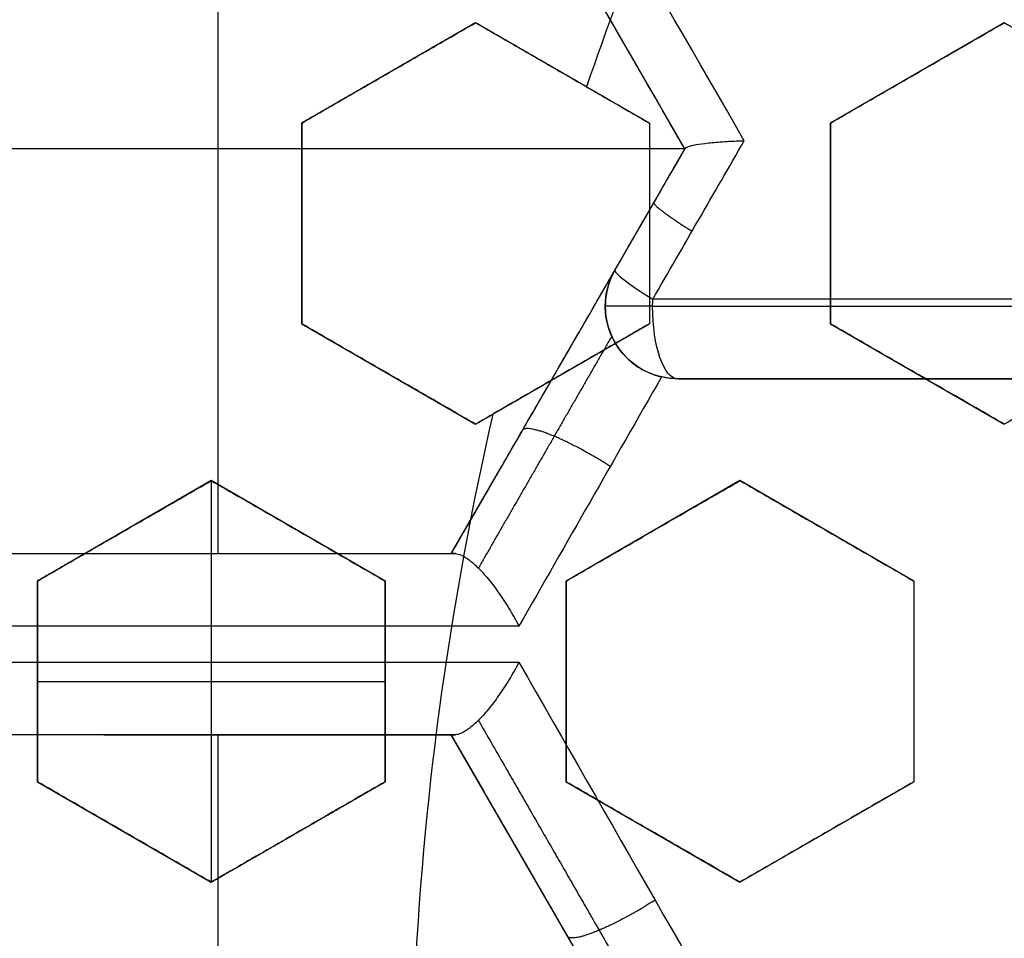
# Model space of a CAD drawing. Header units: centimetres. Extents: x -10 to 8.9, y -34.1 to -8.
# Tile 302 of 656: x -7.051 to -6.915, y -33.177 to -33.05. Entities that reach past the tile are written whole.
import ezdxf

# ---------------------------------------------------------------- set-up
doc = ezdxf.new("R2010")
doc.units = ezdxf.units.CM
doc.layers.add('Default', color=7, linetype='Continuous', true_color=0x000000)

msp = doc.modelspace()

# ---------------------------------------------------------------- linework, layer by layer
at = {"layer": 'Default'}
for p, q in [((-7.023602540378, -33.01242408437, -1.065), (-7.023602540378, -33.12414136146, -1.065)), ((-6.959102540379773, -33.06828272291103, -1.1608017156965), (-6.991352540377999, -33.01242408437, -1.1608017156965)), ((-6.988000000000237, -33.05084747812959, 0.1859441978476), (-7.012, -33.06470388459, 0.1859441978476)), ((-6.964000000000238, -33.06470388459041, 0.19089586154), (-6.988, -33.05084747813, 0.19089586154)), ((-6.915000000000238, -33.05084747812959, 0.20442682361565), (-6.938999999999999, -33.06470388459, 0.20442682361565)), ((-6.891000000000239, -33.06470388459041, 0.2125785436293), (-6.915000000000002, -33.05084747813, 0.2125785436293)), ((-7.000000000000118, -33.05777568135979, 0.1625), (-7.000000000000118, -33.05777568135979, 0.2060630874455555)), ((-6.97600000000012, -33.05777568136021, 0.1625), (-6.97600000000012, -33.05777568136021, 0.214342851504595)), ((-6.927000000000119, -33.05777568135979, 0.1778750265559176), (-6.927000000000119, -33.05777568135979, 0.231083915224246)), ((-7.012, -33.06470388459, 0.18390874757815), (-7.012, -33.09241669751, 0.18390874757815)), ((-6.964, -33.06470388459, 0.1941596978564), (-6.964, -33.09241669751, 0.1941596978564)), ((-6.939, -33.06470388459, 0.20283498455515), (-6.939, -33.09241669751, 0.20283498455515)), ((-6.959102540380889, -33.068282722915, -1.065), (-7.088102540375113, -33.068282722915, -1.065)), ((-6.968754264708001, -33.0849999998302, -1.161419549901), (-6.959102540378, -33.06828272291, -1.161419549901)), ((-7.012, -33.07856029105, 0.204054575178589), (-7.012, -33.07856029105, 0.1625)), ((-6.964, -33.07856029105, 0.1676290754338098), (-6.964, -33.07856029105, 0.2208379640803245)), ((-6.939, -33.07856029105, 0.2295166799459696), (-6.939, -33.07856029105, 0.1763077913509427)), ((-6.970094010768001, -33.09, -1.161639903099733), (-6.970094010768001, -33.09, -1.256169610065)), ((-7.011999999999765, -33.09241669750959, 0.1887369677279), (-6.988000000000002, -33.10627310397, 0.1887369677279)), ((-6.987999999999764, -33.10627310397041, 0.1923682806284), (-6.964000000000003, -33.09241669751, 0.1923682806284)), ((-6.938999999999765, -33.09241669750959, 0.2092790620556), (-6.915000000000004, -33.10627310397, 0.2092790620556)), ((-6.9752067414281, -33.09617601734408, -1.157995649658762), (-6.9752067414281, -33.09617601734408, -1.065)), ((-6.999999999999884, -33.09934490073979, 0.1625), (-6.999999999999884, -33.09934490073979, 0.2101520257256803)), ((-6.975999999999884, -33.09934490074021, 0.1654346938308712), (-6.975999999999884, -33.09934490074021, 0.2186435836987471)), ((-6.926999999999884, -33.09934490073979, 0.1826801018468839), (-6.926999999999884, -33.09934490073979, 0.2358889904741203)), ((-6.960094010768, -33.1, -1.236260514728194), (-6.139905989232, -33.1, -1.236260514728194)), ((-6.991352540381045, -33.12414136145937, -1.161419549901), (-6.984556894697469, -33.11237095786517, -1.161419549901)), ((-7.02450000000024, -33.11406733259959, 0.18252295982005), (-7.0485, -33.12792373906, 0.18252295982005)), ((-7.0245, -33.1140673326, 0.1625), (-7.0245, -33.16949295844, 0.1625)), ((-7.000500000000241, -33.12792373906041, 0.18727069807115), (-7.024500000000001, -33.1140673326, 0.18727069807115)), ((-6.95150000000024, -33.11406733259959, 0.1981756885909), (-6.975499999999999, -33.12792373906, 0.1981756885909)), ((-6.927500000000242, -33.12792373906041, 0.20675380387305), (-6.9515, -33.1140673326, 0.20675380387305)), ((-7.03650000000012, -33.12099553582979, 0.1625), (-7.03650000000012, -33.12099553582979, 0.1987006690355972)), ((-7.012500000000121, -33.12099553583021, 0.1625), (-7.012500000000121, -33.12099553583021, 0.2073021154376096)), ((-6.96350000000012, -33.12099553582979, 0.1716076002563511), (-6.96350000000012, -33.12099553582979, 0.224816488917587)), ((-6.939500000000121, -33.1209955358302, 0.1801575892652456), (-6.939500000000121, -33.1209955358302, 0.2333664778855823)), ((-7.055852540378, -33.12414136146, -1.1296608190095), (-6.991352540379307, -33.12414136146, -1.1296608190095)), ((-7.023320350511, -33.12414136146, -1.180135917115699), (-7.023320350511, -33.12414136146, -1.065)), ((-7.048500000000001, -33.12792373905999, 0.1792829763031), (-7.048500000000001, -33.15563655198, 0.1792829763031)), ((-7.0005, -33.12792373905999, 0.18797125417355), (-7.0005, -33.15563655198, 0.18797125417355)), ((-6.9755, -33.12792373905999, 0.1951392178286), (-6.9755, -33.15563655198, 0.1951392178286)), ((-6.927500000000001, -33.12792373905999, 0.2123871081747), (-6.927500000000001, -33.15563655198, 0.2123871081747)), ((-7.048500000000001, -33.14178014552, 0.1625), (-7.0005, -33.14178014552, 0.1625)), ((-7.048500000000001, -33.14178014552, 0.1955001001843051), (-7.048500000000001, -33.14178014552, 0.1625)), ((-7.0005, -33.14178014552, 0.1625), (-7.0005, -33.14178014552, 0.2128172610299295)), ((-6.9755, -33.14178014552, 0.2218231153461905), (-6.9755, -33.14178014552, 0.1686142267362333)), ((-6.927500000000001, -33.14178014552, 0.1858714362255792), (-6.927500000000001, -33.14178014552, 0.2390803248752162)), ((-6.991352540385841, -33.14914136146, -1.1296608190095), (-7.055852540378, -33.14914136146, -1.1296608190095)), ((-7.023602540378, -33.14914136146, -1.065), (-7.023602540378, -33.26085863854, -1.065)), ((-7.023320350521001, -33.14914136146, -1.180135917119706), (-7.023320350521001, -33.14914136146, -1.065)), ((-6.959102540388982, -33.20499999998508, -1.114481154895), (-6.99135254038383, -33.14914136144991, -1.114481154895)), ((-7.048499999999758, -33.15563655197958, 0.1838528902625), (-7.024499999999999, -33.16949295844, 0.1838528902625)), ((-7.024499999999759, -33.16949295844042, 0.18797125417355), (-7.0005, -33.15563655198, 0.18797125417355)), ((-6.975499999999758, -33.15563655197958, 0.20048185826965), (-6.951499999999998, -33.16949295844, 0.20048185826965)), ((-6.95149999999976, -33.16949295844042, 0.2091516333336), (-6.927500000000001, -33.15563655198, 0.2091516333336)), ((-7.036499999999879, -33.16256475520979, 0.1625), (-7.036499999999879, -33.16256475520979, 0.2006486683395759)), ((-7.012499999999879, -33.16256475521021, 0.1625), (-7.012499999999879, -33.16256475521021, 0.2093492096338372)), ((-6.963499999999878, -33.16256475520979, 0.1738914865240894), (-6.963499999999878, -33.16256475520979, 0.2271003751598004)), ((-6.93949999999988, -33.16256475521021, 0.1825783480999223), (-6.93949999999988, -33.16256475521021, 0.2357872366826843)), ((-6.975227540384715, -33.17707068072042, -1.158003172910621), (-6.975227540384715, -33.17707068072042, -1.065))]:
    msp.add_line(p, q, dxfattribs=at)
for centre, radius, start, end in [((-6.550000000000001, -33.20500000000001, -0.845), 0.8250000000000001, 0, 180), ((-6.550000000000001, -33.20500000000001, -0.8325), 0.8249999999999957, 0, 180), ((-6.550000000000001, -33.20500000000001, -0.87), 0.8, 0, 180), ((-6.550000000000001, -33.20500000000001, -0.87), 0.7825000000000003, 0, 180), ((-6.550000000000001, -33.20500000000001, -0.9800000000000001), 0.7575000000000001, 0, 180), ((-6.550000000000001, -33.20500000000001, -0.9375), 0.7574999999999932, 0, 180), ((-6.550000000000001, -33.20500000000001, -0.53), 0.75, 0, 180), ((-6.550000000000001, -33.20500000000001, -0.1612499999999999), 0.75, 105.2299037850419, 180), ((-6.550000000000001, -33.20500000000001, 0.1625), 0.6775000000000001, 0, 180), ((-6.550000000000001, -33.20500000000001, 0.18125), 0.6724999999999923, 0, 180), ((-6.550000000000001, -33.20500000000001, -1.21), 0.67, 0, 180), ((-6.550000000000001, -33.20500000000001, -1.24), 0.6400000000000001, 0, 180), ((-6.549999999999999, -33.20500000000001, 0.2), 0.6367740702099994, 0, 180), ((-6.550000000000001, -33.20500000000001, 0.1625), 0.6231698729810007, 0, 180), ((-6.550000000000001, -33.20500000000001, 0.17875), 0.6074999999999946, 0, 180), ((-6.550000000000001, -33.20500000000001, -1.230490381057), 0.6074999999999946, 0, 180), ((-6.550000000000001, -33.20500000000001, 0.45), 0.6000000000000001, 90, 270), ((-6.550000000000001, -33.20500000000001, 0.195), 0.55, 0, 180), ((-6.550000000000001, -33.20500000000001, 0.1782088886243), 0.55, 0, 180), ((-6.549999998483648, -33.2050000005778, 0.1625), 0.4469695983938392, 157.7792039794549, 161.0279703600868), ((-6.550000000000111, -33.2050000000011, 0.1625), 0.4469695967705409, 167.0582565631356, 177.0667820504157)]:
    msp.add_arc(centre, radius, start, end, dxfattribs=at)
at = {"layer": 'Default', "extrusion": (0, 0, -1)}
for centre, radius, start, end in [((6.550000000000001, -33.20500000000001, 0.82), 0.8250000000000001, 0, 180), ((6.550000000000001, -33.20500000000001, 1.03), 0.82, 0, 180), ((6.550000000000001, -33.20500000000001, 1.005), 0.795, 0, 180), ((6.550000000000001, -33.20500000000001, 1.005), 0.7825000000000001, 0, 180), ((6.550000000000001, -33.20500000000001, 0.5348786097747), 0.7584500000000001, 0, 90), ((6.550000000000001, -33.20500000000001, 0.895), 0.7575000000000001, 0, 180), ((6.550000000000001, -33.20500000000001, -0.2075), 0.75, 0, 180), ((6.550000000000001, -33.20500000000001, -0.2075), 0.7025000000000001, 0, 180), ((6.550000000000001, -33.20500000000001, -0.1825), 0.6775000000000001, 0, 180), ((6.550000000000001, -33.20500000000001, -0.1725), 0.6774999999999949, 0, 180), ((6.550000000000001, -33.20500000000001, -0.2), 0.6725, 0, 180), ((6.550000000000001, -33.20500000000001, -0.1625), 0.6725, 0, 180), ((6.550000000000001, -33.20500000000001, -0.2), 0.6367740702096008, 0, 180), ((6.550000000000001, -33.20500000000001, -0.1809807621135), 0.6125, 0, 180), ((6.550000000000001, -33.20500000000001, -0.195), 0.6075000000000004, 0, 180), ((6.550000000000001, -33.20500000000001, -0.1625), 0.6075, 0, 180), ((6.550000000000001, -33.20500000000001, 1.24), 0.6075, 0, 180), ((6.550000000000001, -33.20500000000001, 1.220980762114), 0.6075, 0, 180), ((6.550000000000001, -33.20500000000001, -0.35), 0.6000000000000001, 270, 90), ((6.550000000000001, -33.20500000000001, -0.4), 0.6000000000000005, 270, 90), ((6.550000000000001, -33.20500000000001, -0.18660444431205), 0.5499999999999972, 0, 180), ((6.960094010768, -33.09, 1.205926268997), 0.00999999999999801, 270, 30.00000059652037), ((6.960094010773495, -33.09, 1.256169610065), 0.009999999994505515, 0, 30.00000001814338), ((6.960094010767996, -33.09, 1.256169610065), 0.0100000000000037, 270.0000000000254, 0)]:
    msp.add_arc(centre, radius, start, end, dxfattribs=at)
at = {"layer": 'Default', "extrusion": (0.8660254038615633, 0.4999999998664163, 4.863768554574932e-10)}
msp.add_arc((-25.48137353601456, -0.1449999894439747, -22.55321972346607), 1.167293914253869, 285.902696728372, 289.8586017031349, dxfattribs=at)
at = {"layer": 'Default', "extrusion": (0.8660254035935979, 0.5000000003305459, -1.042018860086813e-09)}
msp.add_arc((-25.48137352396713, -0.1450000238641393, -22.56090095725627), 1.15756646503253, 286.2000596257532, 289.6041441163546, dxfattribs=at)
at = {"layer": 'Default', "extrusion": (0.8660254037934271, -0.4999999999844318, 1.155499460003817e-09)}
msp.add_arc((-32.03137353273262, -0.1450000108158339, 10.50738177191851), 1.11616238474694, 264.5786569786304, 265.5775242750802, dxfattribs=at)
at = {"layer": 'Default', "extrusion": (0.8660254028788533, -0.5000000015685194, -2.309752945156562e-08)}
msp.add_arc((-32.03137351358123, -0.1449997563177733, 10.51391419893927), 1.125541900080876, 264.578656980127, 265.8704395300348, dxfattribs=at)
at = {"layer": 'Default', "extrusion": (-0.4977634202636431, -0.8621515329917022, 0.09447915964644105)}
msp.add_arc((10.51738179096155, -4.286811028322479, 31.87439257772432), 0.00999999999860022, 179.9999999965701, 249.7103487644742, dxfattribs=at)
at = {"layer": 'Default', "extrusion": (0, 1, 0)}
for centre, radius, start, end in [((6.960094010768, -1.256169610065, -33.09), 0.01, 290.2573476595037, 0), ((6.550000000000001, -0.1449999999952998, -33.08903361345), 1.19438343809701, 249.7426523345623, 290.2573476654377), ((6.550000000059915, -2.309999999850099, -33.12414135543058), 1.224999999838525, 65.6102912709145, 68.91042382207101), ((6.550000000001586, -2.309999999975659, -33.13914136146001), 1.214999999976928, 65.31344244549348, 69.17132796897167), ((6.550000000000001, -2.31, -33.14914136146), 1.225, 66.4560395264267, 68.91042382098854)]:
    msp.add_arc(centre, radius, start, end, dxfattribs=at)
at = {"layer": 'Default', "extrusion": (0.9381469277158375, 2.174602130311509e-09, -0.3462374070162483)}
msp.add_arc((-33.089999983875, -3.588316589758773, -6.094657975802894), 0.01000000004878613, 270.0000000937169, 275.5456419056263, dxfattribs=at)
at = {"layer": 'Default', "extrusion": (0.9381469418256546, -1.052771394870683e-10, -0.3462373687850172)}
msp.add_arc((-33.09000000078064, -3.588316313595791, -6.094658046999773), 0.01000000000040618, 179.9999999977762, 269.9999999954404, dxfattribs=at)
at = {"layer": 'Default', "extrusion": (0, -1, 0)}
for centre, radius, start, end in [((-6.550000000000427, -0.1449999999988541, 33.09), 1.194430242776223, 249.7426523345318, 290.2573476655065), ((-6.550000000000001, -0.1450000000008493, 33.1), 1.184430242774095, 249.7426523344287, 290.2573476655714), ((-6.550000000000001, -0.145, 33.09999999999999), 1.184430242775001, 249.7426523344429, 290.2573476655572), ((-6.550000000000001, -2.31, 33.13414136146), 1.215000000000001, 110.8286720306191, 114.6865575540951), ((-6.550000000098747, -2.309999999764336, 33.13414137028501), 1.214999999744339, 110.8286720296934, 114.6865575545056), ((-6.54999999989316, -2.310000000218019, 33.1491413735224), 1.22500000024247, 111.0895761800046, 114.3897087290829)]:
    msp.add_arc(centre, radius, start, end, dxfattribs=at)
at = {"layer": 'Default', "extrusion": (7.220129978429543e-09, -0.9999999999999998, -2.01360098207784e-08)}
msp.add_arc((-6.550018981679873, -2.309947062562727, 33.09999997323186), 1.214944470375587, 98.6973537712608, 109.7262121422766, dxfattribs=at)
at = {"layer": 'Default'}
msp.add_open_spline([(-6.550000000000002, -32.446549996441, -0.5799126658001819), (-6.550047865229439, -32.44654999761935, -0.5799116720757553), (-6.571006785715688, -32.44655250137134, -0.5794765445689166), (-6.612872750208, -32.44829633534, -0.5786057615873), (-6.674918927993, -32.45603721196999, -0.5772854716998), (-6.73625711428, -32.46888455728, -0.5759548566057), (-6.79640070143, -32.48677663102, -0.5746227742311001), (-6.854860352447, -32.50957309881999, -0.5732963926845), (-6.911248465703, -32.5371245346, -0.5719987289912), (-6.965137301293, -32.56921940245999, -0.5706876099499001), (-7.016181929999, -32.6056398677, -0.5693725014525), (-7.064129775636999, -32.64622118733, -0.5680666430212), (-7.108588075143, -32.69066545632, -0.5667649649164), (-7.149145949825, -32.73854385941, -0.5654509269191), (-7.185618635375, -32.78961014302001, -0.5641201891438), (-7.217795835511, -32.84359440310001, -0.5627855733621), (-7.245390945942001, -32.90006619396, -0.561453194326), (-7.268139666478, -32.95834975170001, -0.5601422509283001), (-7.286110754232, -33.0187205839, -0.5588404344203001), (-7.298931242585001, -33.07989040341, -0.5575308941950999), (-7.306716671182, -33.142206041, -0.5562150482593), (-7.308450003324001, -33.18405507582, -0.5553479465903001), (-7.308450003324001, -33.20499956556, -0.5549157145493)], degree=3, knots=[11.92488913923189, 11.92488913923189, 11.92488913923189, 11.92488913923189, 11.92632594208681, 12.55402730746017, 13.18172867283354, 13.8094300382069, 14.43713140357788, 15.06483276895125, 15.69253413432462, 16.32023549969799, 16.94793686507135, 17.57563823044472, 18.2033395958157, 18.83104096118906, 19.45874232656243, 20.0864436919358, 20.71414505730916, 21.34184642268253, 21.96954778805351, 22.59724915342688, 23.22495051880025, 23.85265188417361, 23.85265188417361, 23.85265188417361, 23.85265188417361], dxfattribs=at)
for points, degree in [([(-6.959102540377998, -33.06828272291, -1.065), (-6.975227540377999, -33.04035340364, -1.065), (-6.991352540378, -33.01242408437, -1.065)], 2), ([(-6.988, -33.05084747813, 0.1625), (-7, -33.05777568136, 0.1625), (-7.012, -33.06470388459, 0.1625)], 2), ([(-7.012, -33.06470388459, 0.2026559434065), (-7.009273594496, -33.06312979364, 0.2034389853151), (-7.003860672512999, -33.06000464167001, 0.2049816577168), (-6.995867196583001, -33.05538960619, 0.2072238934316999), (-6.990609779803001, -33.05235423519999, 0.2086744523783), (-6.988, -33.05084747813, 0.2093883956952)], 3), ([(-6.972689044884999, -33.05968726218, 0.1625), (-6.980344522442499, -33.05526737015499, 0.1625), (-6.988, -33.05084747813, 0.1625)], 2), ([(-6.988, -33.05084747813, 0.1625), (-6.988, -33.05084747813, 0.1859441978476), (-6.988, -33.05084747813, 0.2093883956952)], 2), ([(-6.988, -33.05084747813, 0.2093883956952), (-6.985273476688, -33.05242163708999, 0.2105146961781), (-6.979860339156, -33.05554691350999, 0.2127500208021), (-6.971860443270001, -33.06016565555, 0.2160511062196), (-6.966606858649, -33.06319881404, 0.2182172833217), (-6.964, -33.06470388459, 0.21929172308)], 3), ([(-6.939, -33.06470388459, 0.1746723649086), (-6.936277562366, -33.06313208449, 0.1754103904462), (-6.930869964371, -33.06001000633, 0.1768610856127), (-6.922877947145, -33.05539581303, 0.1789590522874), (-6.917614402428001, -33.05235690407, 0.1803095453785), (-6.915000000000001, -33.05084747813, 0.1809723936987)], 3), ([(-6.939, -33.06470388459, 0.2278812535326), (-6.936275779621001, -33.06313105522, 0.2286197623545), (-6.930865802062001, -33.06000760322, 0.230071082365), (-6.922873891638, -33.05539347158, 0.2321689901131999), (-6.917612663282, -33.05235589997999, 0.2335188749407), (-6.915000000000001, -33.05084747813, 0.2341812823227)], 3), ([(-6.915000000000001, -33.05084747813, 0.2341812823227), (-6.915000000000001, -33.05084747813, 0.2075768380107), (-6.915000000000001, -33.05084747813, 0.1809723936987)], 2), ([(-6.915000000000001, -33.05084747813, 0.1809723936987), (-6.912281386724, -33.05241707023, 0.1821061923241), (-6.906878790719, -33.05553626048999, 0.1843589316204), (-6.898878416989, -33.06015527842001, 0.1876935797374), (-6.893614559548, -33.06319436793, 0.1898867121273), (-6.891, -33.06470388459, 0.1909758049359)], 3), ([(-6.915000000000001, -33.05084747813, 0.2341812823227), (-6.912282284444, -33.05241655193, 0.2353147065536), (-6.906880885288, -33.05553505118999, 0.2375669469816), (-6.898880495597, -33.06015407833, 0.2409016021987), (-6.893615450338, -33.06319385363, 0.2430952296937), (-6.891, -33.06470388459, 0.2441846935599)], 3), ([(-6.972689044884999, -33.05968726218, 0.1625), (-6.971715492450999, -33.06024934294, 0.1629016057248), (-6.969773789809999, -33.06137038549, 0.1637024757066), (-6.966877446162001, -33.06304259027, 0.1648967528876), (-6.964957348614, -33.06415115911, 0.1656882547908), (-6.964, -33.06470388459, 0.166082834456)], 3), ([(-7.012, -33.06470388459, 0.1625), (-7.012, -33.07856029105, 0.1625), (-7.012, -33.09241669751, 0.1625)], 2), ([(-7.012, -33.06470388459, 0.1625), (-7.012, -33.06470388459, 0.18257797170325), (-7.012, -33.06470388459, 0.2026559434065)], 2), ([(-7.012, -33.09241669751, 0.2053174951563), (-7.012, -33.08933579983, 0.2050520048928), (-7.012, -33.08317517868, 0.204500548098), (-7.012, -33.07393894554, 0.2036130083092), (-7.012, -33.0677820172, 0.2029814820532), (-7.012, -33.06470388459, 0.2026559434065)], 3), ([(-6.964, -33.06470388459, 0.166082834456), (-6.964, -33.06778355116, 0.1664425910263), (-6.964, -33.07394250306, 0.167140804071), (-6.964, -33.08317795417, 0.1681228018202), (-6.964, -33.08933698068, 0.1687335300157), (-6.964, -33.09241669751, 0.1690276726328)], 3), ([(-6.964, -33.06470388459, 0.166082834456), (-6.964, -33.06470388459, 0.192687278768), (-6.964, -33.06470388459, 0.21929172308)], 2), ([(-6.964, -33.06470388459, 0.21929172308), (-6.964, -33.06778405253, 0.2196515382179), (-6.964, -33.07394367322, 0.2203498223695), (-6.964, -33.08317908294, 0.2213318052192), (-6.964, -33.08933746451, 0.2219424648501), (-6.964, -33.09241669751, 0.2222365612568)], 3), ([(-6.939, -33.06470388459, 0.2278812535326), (-6.939, -33.06470388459, 0.2012768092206), (-6.939, -33.06470388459, 0.1746723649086)], 2), ([(-6.939, -33.09241669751, 0.1777887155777), (-6.939, -33.08933864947, 0.177477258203), (-6.939, -33.08318186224, 0.1768306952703), (-6.939, -33.07394705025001, 0.1757915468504), (-6.939, -33.06778550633, 0.175052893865), (-6.939, -33.06470388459, 0.1746723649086)], 3), ([(-6.939, -33.09241669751, 0.2309976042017), (-6.939, -33.08933804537, 0.2306860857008), (-6.939, -33.083180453, 0.2300394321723), (-6.939, -33.07394558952, 0.229000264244), (-6.939, -33.06778488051, 0.2282617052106), (-6.939, -33.06470388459, 0.2278812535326)], 3), ([(-6.991352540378, -33.12414136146, -1.065), (-6.975227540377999, -33.096212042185, -1.065), (-6.959102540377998, -33.06828272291, -1.065)], 2), ([(-6.959060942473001, -33.06821067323, -1.257839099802), (-6.959070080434, -33.06822650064, -1.257705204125), (-6.959085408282, -33.06825304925, -1.257435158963), (-6.959099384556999, -33.06827725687, -1.257023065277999), (-6.959102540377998, -33.06828272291, -1.256744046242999), (-6.959102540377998, -33.06828272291, -1.256603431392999)], 3), ([(-6.959102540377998, -33.06828272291, -1.256603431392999), (-6.959102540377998, -33.06828272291, -1.1608017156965), (-6.959102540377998, -33.06828272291, -1.065)], 2), ([(-6.959060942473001, -33.06821067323, -1.257839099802), (-6.959010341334, -33.06812302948, -1.258580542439), (-6.958721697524, -33.06794436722, -1.26010877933), (-6.957655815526, -33.06768027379, -1.262425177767), (-6.955947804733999, -33.06744187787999, -1.264582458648), (-6.953686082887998, -33.06725094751, -1.266388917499), (-6.951867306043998, -33.06716446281, -1.267276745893), (-6.95089633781, -33.06713383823, -1.267619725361)], 3), ([(-6.991352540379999, -33.12414136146, -1.163962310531), (-6.983847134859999, -33.11114161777, -1.161128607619), (-6.976313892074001, -33.09809365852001, -1.158368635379), (-6.968754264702, -33.08499999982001, -1.155682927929)], 3), ([(-6.968754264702, -33.08499999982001, -1.155682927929), (-6.969202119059, -33.08577570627, -1.156751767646), (-6.969839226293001, -33.08735825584, -1.158768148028), (-6.970170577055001, -33.08965374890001, -1.161340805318), (-6.970002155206, -33.09182598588, -1.16348864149), (-6.969406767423, -33.09383189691, -1.165209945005), (-6.968447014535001, -33.09561479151, -1.166482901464), (-6.967215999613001, -33.09710505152, -1.167290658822), (-6.965762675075, -33.09830802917, -1.167667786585), (-6.964137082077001, -33.09920951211, -1.167629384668), (-6.962941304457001, -33.09960670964, -1.16732554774), (-6.962327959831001, -33.0997472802, -1.167104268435)], 3), ([(-6.968754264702, -33.08499999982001, -1.155682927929), (-6.9687542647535, -33.08499999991, -1.205926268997), (-6.968754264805, -33.085, -1.256169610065)], 2), ([(-7.012, -33.09241669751, 0.1625), (-7.012, -33.09241669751, 0.18390874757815), (-7.012, -33.09241669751, 0.2053174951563)], 2), ([(-7.012, -33.09241669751, 0.1625), (-7, -33.09934490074, 0.1625), (-6.988, -33.10627310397, 0.1625)], 2), ([(-6.988, -33.10627310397, 0.2149739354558), (-6.990587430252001, -33.10477925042, 0.2139356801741), (-6.995815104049, -33.10176105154, 0.211836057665), (-7.003814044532, -33.0971428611, 0.2086176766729), (-7.009253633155, -33.09400231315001, 0.2064253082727), (-7.012, -33.09241669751, 0.2053174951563)], 3), ([(-6.964, -33.09241669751, 0.2222365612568), (-6.966591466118, -33.09391288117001, 0.2214692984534), (-6.971824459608, -33.09693415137, 0.2199084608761), (-6.979815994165, -33.101548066, 0.217490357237), (-6.985254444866, -33.10468795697, 0.215821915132), (-6.988, -33.10627310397, 0.2149739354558)], 3), ([(-6.964, -33.09241669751, 0.1690276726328), (-6.96633956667, -33.09376744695, 0.168334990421), (-6.971060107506, -33.09649285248, 0.1669280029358), (-6.978259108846, -33.10064919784, 0.164754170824), (-6.983149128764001, -33.10347245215, 0.1632589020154), (-6.98561580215, -33.1048965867, 0.1625)], 3), ([(-6.964, -33.09241669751, 0.1690276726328), (-6.964, -33.09241669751, 0.1956321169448), (-6.964, -33.09241669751, 0.2222365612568)], 2), ([(-6.939, -33.09241669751, 0.2309976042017), (-6.939, -33.09241669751, 0.2043931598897), (-6.939, -33.09241669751, 0.1777887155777)], 2), ([(-6.915000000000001, -33.10627310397, 0.1875605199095), (-6.91758666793, -33.10477969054, 0.186509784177), (-6.922813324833, -33.10176207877, 0.18438495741), (-6.930812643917, -33.09714366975, 0.1811279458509), (-6.936253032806, -33.09400265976, 0.1789095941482), (-6.939, -33.09241669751, 0.1777887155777)], 3), ([(-6.915000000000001, -33.10627310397, 0.2407694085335), (-6.917585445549, -33.10478039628, 0.2397191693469), (-6.922810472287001, -33.10176372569, 0.2375950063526), (-6.930809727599, -33.09714535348, 0.2343380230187), (-6.936251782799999, -33.09400338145, 0.2321189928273), (-6.939, -33.09241669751, 0.2309976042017)], 3), ([(-6.891, -33.09241669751, 0.1944803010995), (-6.893587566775, -33.09391062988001, 0.1937564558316), (-6.898815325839, -33.09692887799, 0.1922789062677), (-6.906804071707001, -33.10154118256, 0.1899757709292), (-6.912249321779, -33.10468499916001, 0.1883760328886), (-6.915000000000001, -33.10627310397, 0.1875605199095)], 3), ([(-6.891, -33.09241669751, 0.2476891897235), (-6.893589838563, -33.0939119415, 0.2469647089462), (-6.89882062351, -33.0969319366, 0.245486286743), (-6.906809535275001, -33.10154433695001, 0.2431830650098), (-6.912251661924, -33.10468635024, 0.2415842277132), (-6.915000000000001, -33.10627310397, 0.2407694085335)], 3), ([(-6.962327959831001, -33.0997472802, -1.167104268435), (-6.968913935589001, -33.11124841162, -1.169480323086), (-6.975479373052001, -33.12271367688, -1.171913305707), (-6.982023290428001, -33.13414136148, -1.17440285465)], 3), ([(-6.960094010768, -33.1, -1.166300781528), (-6.96034465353, -33.1, -1.166390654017), (-6.960845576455, -33.0999811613, -1.166570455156), (-6.961592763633, -33.0998965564, -1.166839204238), (-6.962084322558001, -33.09980311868, -1.167016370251), (-6.962327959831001, -33.0997472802, -1.167104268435)], 3), ([(-6.960094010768, -33.1, -1.166300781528), (-6.960094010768, -33.1, -1.2112351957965), (-6.960094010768, -33.1, -1.256169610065)], 2), ([(-6.988, -33.10627310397, 0.1625), (-6.986807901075, -33.105584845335, 0.1625), (-6.98561580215, -33.1048965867, 0.1625)], 2), ([(-6.988, -33.10627310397, 0.2149739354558), (-6.988, -33.10627310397, 0.1887369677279), (-6.988, -33.10627310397, 0.1625)], 2), ([(-6.915000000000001, -33.10627310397, 0.2407694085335), (-6.915000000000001, -33.10627310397, 0.2141649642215), (-6.915000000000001, -33.10627310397, 0.1875605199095)], 2), ([(-7.024500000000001, -33.11406733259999, 0.1625), (-7.0365, -33.12099553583, 0.1625), (-7.048499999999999, -33.12792373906, 0.1625)], 2), ([(-7.048499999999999, -33.12792373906, 0.1947974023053), (-7.045747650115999, -33.12633466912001, 0.1956990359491), (-7.040300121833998, -33.1231895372, 0.1974749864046), (-7.032307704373, -33.11857511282, 0.2000551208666), (-7.027084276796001, -33.11555936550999, 0.2017243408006), (-7.024500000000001, -33.11406733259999, 0.2025459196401)], 3), ([(-7.024500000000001, -33.11406733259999, 0.2025459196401), (-7.024500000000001, -33.11406733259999, 0.18252295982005), (-7.024500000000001, -33.11406733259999, 0.1625)], 2), ([(-7.0005, -33.12792373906, 0.1625), (-7.0125, -33.12099553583, 0.1625), (-7.024500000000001, -33.11406733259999, 0.1625)], 2), ([(-7.024500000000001, -33.11406733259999, 0.2025459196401), (-7.02174719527, -33.11565666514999, 0.2036388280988), (-7.016299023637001, -33.11880216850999, 0.2057993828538), (-7.008300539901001, -33.12342009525, 0.208963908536), (-7.003081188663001, -33.12643348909, 0.2110239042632), (-7.0005, -33.12792373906, 0.2120413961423)], 3), ([(-6.9755, -33.12792373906, 0.1677939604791), (-6.972741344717, -33.12633102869, 0.1686786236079), (-6.967285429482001, -33.12318105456, 0.170417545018), (-6.959295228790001, -33.11856791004, 0.1729323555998), (-6.954078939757, -33.11555628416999, 0.1745527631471), (-6.9515, -33.11406733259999, 0.1753485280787)], 3), ([(-6.9755, -33.12792373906, 0.2210028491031), (-6.972739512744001, -33.126329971, 0.2218880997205), (-6.967281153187, -33.12317858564, 0.223627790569), (-6.959291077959, -33.11856551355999, 0.2261425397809), (-6.954077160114, -33.11555525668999, 0.2277622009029), (-6.9515, -33.11406733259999, 0.2285574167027)], 3), ([(-6.9515, -33.11406733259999, 0.2285574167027), (-6.9515, -33.11406733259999, 0.2019529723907), (-6.9515, -33.11406733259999, 0.1753485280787)], 2), ([(-6.9515, -33.11406733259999, 0.1753485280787), (-6.948740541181, -33.11566050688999, 0.1764561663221), (-6.943283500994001, -33.11881113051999, 0.1786442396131), (-6.935284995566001, -33.12342906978, 0.1818441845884), (-6.930074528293, -33.12643733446, 0.1839238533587), (-6.927500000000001, -33.12792373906, 0.1849501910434)], 3), ([(-6.9515, -33.11406733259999, 0.2285574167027), (-6.948741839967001, -33.11565975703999, 0.2296645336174), (-6.943286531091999, -33.11880938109, 0.2318519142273), (-6.935287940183, -33.1234273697, 0.2350518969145), (-6.930075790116, -33.12643660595, 0.237132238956), (-6.927500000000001, -33.12792373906, 0.2381590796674)], 3), ([(-7.055852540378, -33.12414136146, -1.065), (-7.023602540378, -33.12414136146, -1.065), (-6.991352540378, -33.12414136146, -1.065)], 2), ([(-6.991352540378, -33.12414136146, -1.065), (-6.991352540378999, -33.12414136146, -1.1144811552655), (-6.991352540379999, -33.12414136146, -1.163962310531)], 2), ([(-6.990788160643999, -33.12414136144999, -1.167051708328), (-6.990911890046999, -33.12414136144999, -1.166727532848), (-6.991119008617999, -33.12414136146, -1.166066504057), (-6.991309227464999, -33.12414136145, -1.16503302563), (-6.991352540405, -33.12414136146, -1.164323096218), (-6.991352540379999, -33.12414136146, -1.163962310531)], 3), ([(-6.990788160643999, -33.12414136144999, -1.167051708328), (-6.990542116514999, -33.12414136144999, -1.167696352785), (-6.989970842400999, -33.12428568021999, -1.168967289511), (-6.988915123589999, -33.12493472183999, -1.170718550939), (-6.987670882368, -33.12603062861, -1.172266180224), (-6.986292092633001, -33.1275511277, -1.173504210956), (-6.984812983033, -33.12949090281, -1.17435161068), (-6.983355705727, -33.13171696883, -1.174695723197), (-6.982448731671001, -33.13332355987, -1.174564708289), (-6.982023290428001, -33.13414136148, -1.17440285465)], 3), ([(-7.048499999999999, -33.12792373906, 0.1625), (-7.048499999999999, -33.14178014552, 0.1625), (-7.048499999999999, -33.15563655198, 0.1625)], 2), ([(-7.048499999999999, -33.15563655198, 0.1960659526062), (-7.048499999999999, -33.15255451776, 0.1959554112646), (-7.048499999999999, -33.14639234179, 0.1957138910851), (-7.048499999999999, -33.13715456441, 0.1952907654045), (-7.048499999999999, -33.13100003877, 0.1949684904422), (-7.048499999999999, -33.12792373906, 0.1947974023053)], 3), ([(-7.048499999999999, -33.12792373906, 0.1947974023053), (-7.048499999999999, -33.12792373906, 0.17864870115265), (-7.048499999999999, -33.12792373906, 0.1625)], 2), ([(-7.0005, -33.15563655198, 0.1625), (-7.0005, -33.14178014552, 0.1625), (-7.0005, -33.12792373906, 0.1625)], 2), ([(-7.0005, -33.12792373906, 0.2120413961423), (-7.0005, -33.12792373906, 0.18727069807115), (-7.0005, -33.12792373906, 0.1625)], 2), ([(-7.0005, -33.12792373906, 0.2120413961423), (-7.0005, -33.13099972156, 0.2122301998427), (-7.0005, -33.1371538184, 0.2125859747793), (-7.0005, -33.14639149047, 0.2130533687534), (-7.0005, -33.15255415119, 0.2133203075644), (-7.0005, -33.15563655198, 0.2134425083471)], 3), ([(-6.9755, -33.12792373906, 0.2210028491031), (-6.9755, -33.12792373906, 0.1943984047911), (-6.9755, -33.12792373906, 0.1677939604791)], 2), ([(-6.9755, -33.15563655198, 0.1692755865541), (-6.9755, -33.15255390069, 0.1691462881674), (-6.9755, -33.14639090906, 0.1688638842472), (-6.9755, -33.13715332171, 0.168369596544), (-6.9755, -33.13099951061, 0.1679935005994), (-6.9755, -33.12792373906, 0.1677939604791)], 3), ([(-6.9755, -33.15563655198, 0.2224844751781), (-6.9755, -33.15255377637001, 0.2223551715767), (-6.9755, -33.14639061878, 0.2220727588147), (-6.9755, -33.13715300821, 0.2215784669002), (-6.9755, -33.13099937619, 0.2212023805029), (-6.9755, -33.12792373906, 0.2210028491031)], 3), ([(-6.927500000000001, -33.12792373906, 0.2381590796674), (-6.927500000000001, -33.12792373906, 0.2115546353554), (-6.927500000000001, -33.12792373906, 0.1849501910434)], 2), ([(-6.927500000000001, -33.12792373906, 0.1849501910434), (-6.927500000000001, -33.13099892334, 0.1851741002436), (-6.927500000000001, -33.13715193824, 0.1855963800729), (-6.927500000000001, -33.14638927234, 0.186151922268), (-6.927500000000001, -33.15255319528, 0.1864696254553), (-6.927500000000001, -33.15563655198, 0.186615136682)], 3), ([(-6.927500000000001, -33.12792373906, 0.2381590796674), (-6.927500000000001, -33.13099913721, 0.2383830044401), (-6.927500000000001, -33.13715243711, 0.238805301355), (-6.927500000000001, -33.14638973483, 0.2393608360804), (-6.927500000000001, -33.15255339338, 0.2396785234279), (-6.927500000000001, -33.15563655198, 0.239824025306)], 3), ([(-6.982023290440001, -33.13914136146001, -1.174402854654), (-6.982448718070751, -33.13995913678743, -1.174564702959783), (-6.983355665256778, -33.14156568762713, -1.174695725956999), (-6.984812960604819, -33.14379178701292, -1.174351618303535), (-6.986292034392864, -33.14573152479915, -1.173504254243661), (-6.987670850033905, -33.14725205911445, -1.172266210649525), (-6.988915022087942, -33.14834792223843, -1.170718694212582), (-6.989970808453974, -33.14899703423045, -1.168967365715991), (-6.990542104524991, -33.14914136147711, -1.167696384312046), (-6.990788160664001, -33.14914136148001, -1.167051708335)], 3), ([(-6.982023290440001, -33.13914136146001, -1.174402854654), (-6.969528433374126, -33.16096121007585, -1.169649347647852), (-6.956955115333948, -33.18291807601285, -1.165102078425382), (-6.944310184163, -33.20500000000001, -1.160763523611)], 3), ([(-6.991352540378, -33.14914136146, -1.065), (-7.023602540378, -33.14914136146, -1.065), (-7.055852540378, -33.14914136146, -1.065)], 2), ([(-6.99135254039, -33.14914136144, -1.16396230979), (-6.991352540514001, -33.14914136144, -1.164323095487), (-6.991309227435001, -33.14914136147, -1.165033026), (-6.991119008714, -33.14914136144, -1.166066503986), (-6.990911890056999, -33.14914136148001, -1.16672753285), (-6.990788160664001, -33.14914136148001, -1.167051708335)], 3), ([(-6.991352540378, -33.14914136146, -1.065), (-6.991352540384, -33.14914136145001, -1.114481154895), (-6.99135254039, -33.14914136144, -1.16396230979)], 2), ([(-6.959102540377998, -33.20500000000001, -1.065), (-6.975227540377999, -33.17707068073, -1.065), (-6.991352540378, -33.14914136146, -1.065)], 2), ([(-6.959102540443, -33.20500000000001, -1.152299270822), (-6.969906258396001, -33.1862874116, -1.156036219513), (-6.980657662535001, -33.16766543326, -1.159924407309), (-6.99135254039, -33.14914136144, -1.16396230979)], 3), ([(-7.048499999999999, -33.15563655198, 0.1625), (-7.0365, -33.16256475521, 0.1625), (-7.024500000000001, -33.16949295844, 0.1625)], 2), ([(-7.024500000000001, -33.16949295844, 0.205205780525), (-7.027070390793, -33.16800894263, 0.2042325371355), (-7.032275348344, -33.16500385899, 0.2022579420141), (-7.040272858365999, -33.16038649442, 0.1992124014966), (-7.045735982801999, -33.15723235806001, 0.1971243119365), (-7.048499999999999, -33.15563655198, 0.1960659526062)], 3), ([(-7.048499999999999, -33.15563655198, 0.1960659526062), (-7.048499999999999, -33.15563655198, 0.1792829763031), (-7.048499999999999, -33.15563655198, 0.1625)], 2), ([(-7.024500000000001, -33.16949295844, 0.1625), (-7.0125, -33.16256475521, 0.1625), (-7.0005, -33.15563655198, 0.1625)], 2), ([(-7.0005, -33.15563655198, 0.2134425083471), (-7.003064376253, -33.1571170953, 0.2125734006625), (-7.008261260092, -33.16011751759, 0.2108046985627), (-7.016251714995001, -33.16473080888, 0.2080627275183), (-7.021726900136, -33.16789190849, 0.2061688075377), (-7.024500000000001, -33.16949295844, 0.205205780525)], 3), ([(-7.0005, -33.15563655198, 0.1625), (-7.0005, -33.15563655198, 0.18797125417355), (-7.0005, -33.15563655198, 0.2134425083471)], 2), ([(-6.9755, -33.15563655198, 0.2224844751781), (-6.9755, -33.15563655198, 0.1958800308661), (-6.9755, -33.15563655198, 0.1692755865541)], 2), ([(-6.9515, -33.16949295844, 0.1784792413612), (-6.95406128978, -33.1680141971, 0.1775032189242), (-6.959254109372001, -33.16501612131, 0.1755201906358), (-6.967251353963, -33.16039890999, 0.1724534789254), (-6.972726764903, -33.15723768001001, 0.1703453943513), (-6.9755, -33.15563655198, 0.1692755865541)], 3), ([(-6.9515, -33.16949295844, 0.2316881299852), (-6.954060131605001, -33.16801486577, 0.2307125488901), (-6.959251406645, -33.16501768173, 0.2287301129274), (-6.967248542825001, -33.16040053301, 0.2256634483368), (-6.972725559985, -33.15723837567, 0.2235547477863), (-6.9755, -33.15563655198, 0.2224844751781)], 3), ([(-6.927500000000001, -33.15563655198, 0.186615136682), (-6.930048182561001, -33.15710774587, 0.18576493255), (-6.935223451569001, -33.16009568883, 0.1840290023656), (-6.943210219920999, -33.16470685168, 0.1813219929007), (-6.948709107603, -33.16788163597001, 0.1794394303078), (-6.9515, -33.16949295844, 0.1784792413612)], 3), ([(-6.927500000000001, -33.15563655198, 0.239824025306), (-6.93005014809, -33.15710888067, 0.2389731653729), (-6.935228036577, -33.16009833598, 0.2372363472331), (-6.943214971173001, -33.16470959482, 0.2345292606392), (-6.948711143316, -33.16788281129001, 0.2326476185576), (-6.9515, -33.16949295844, 0.2316881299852)], 3), ([(-6.927500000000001, -33.15563655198, 0.186615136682), (-6.927500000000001, -33.15563655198, 0.213219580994), (-6.927500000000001, -33.15563655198, 0.239824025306)], 2), ([(-7.024500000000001, -33.16949295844, 0.205205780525), (-7.024500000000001, -33.16949295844, 0.1838528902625), (-7.024500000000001, -33.16949295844, 0.1625)], 2), ([(-6.9515, -33.16949295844, 0.2316881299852), (-6.9515, -33.16949295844, 0.2050836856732), (-6.9515, -33.16949295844, 0.1784792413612)], 2)]:
    msp.add_open_spline(points, degree=degree, dxfattribs=at)
for points, weights, degree in [([(-6.963365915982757, -33.07566710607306, -1.2571396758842), (-6.963661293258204, -33.07617871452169, -1.264079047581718), (-6.958106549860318, -33.0796222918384, -1.266485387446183)], [0.9999416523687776, 0.7760642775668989, 0.8944550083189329], 2), ([(-6.969203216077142, -33.09412784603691, -1.165393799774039), (-6.975366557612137, -33.10484097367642, -1.167631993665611), (-6.981504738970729, -33.11551054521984, -1.169917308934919), (-6.9876169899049, -33.12613522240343, -1.172249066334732)], [0.7972592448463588, 0.7963398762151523, 0.7954189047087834, 0.7944964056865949], 3), ([(-6.969413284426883, -33.11212042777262, -1.169685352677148), (-6.975312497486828, -33.10825375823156, -1.171855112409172), (-6.98085811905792, -33.10596449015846, -1.167558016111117), (-6.981525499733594, -33.10712042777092, -1.160300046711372)], [1.000000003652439, 0.7280347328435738, 0.7280347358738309, 1.000000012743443], 3), ([(-6.987635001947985, -33.14711757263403, -1.172255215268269), (-6.976612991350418, -33.16627667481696, -1.168050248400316), (-6.96550654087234, -33.1855819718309, -1.163996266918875), (-6.954320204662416, -33.20502555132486, -1.160097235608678)], [0.7944932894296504, 0.7961583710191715, 0.797818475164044, 0.7994731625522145], 3), ([(-6.963227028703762, -33.17196539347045, -1.167429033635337), (-6.96912103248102, -33.17581342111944, -1.16956068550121), (-6.974633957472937, -33.17809879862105, -1.165262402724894), (-6.975288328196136, -33.17696539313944, -1.158025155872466)], [0.9999999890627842, 0.7292740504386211, 0.7292740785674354, 1.000000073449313], 3)]:
    msp.add_rational_spline(points, weights, degree=degree, dxfattribs=at)

doc.saveas('drawing.dxf')
